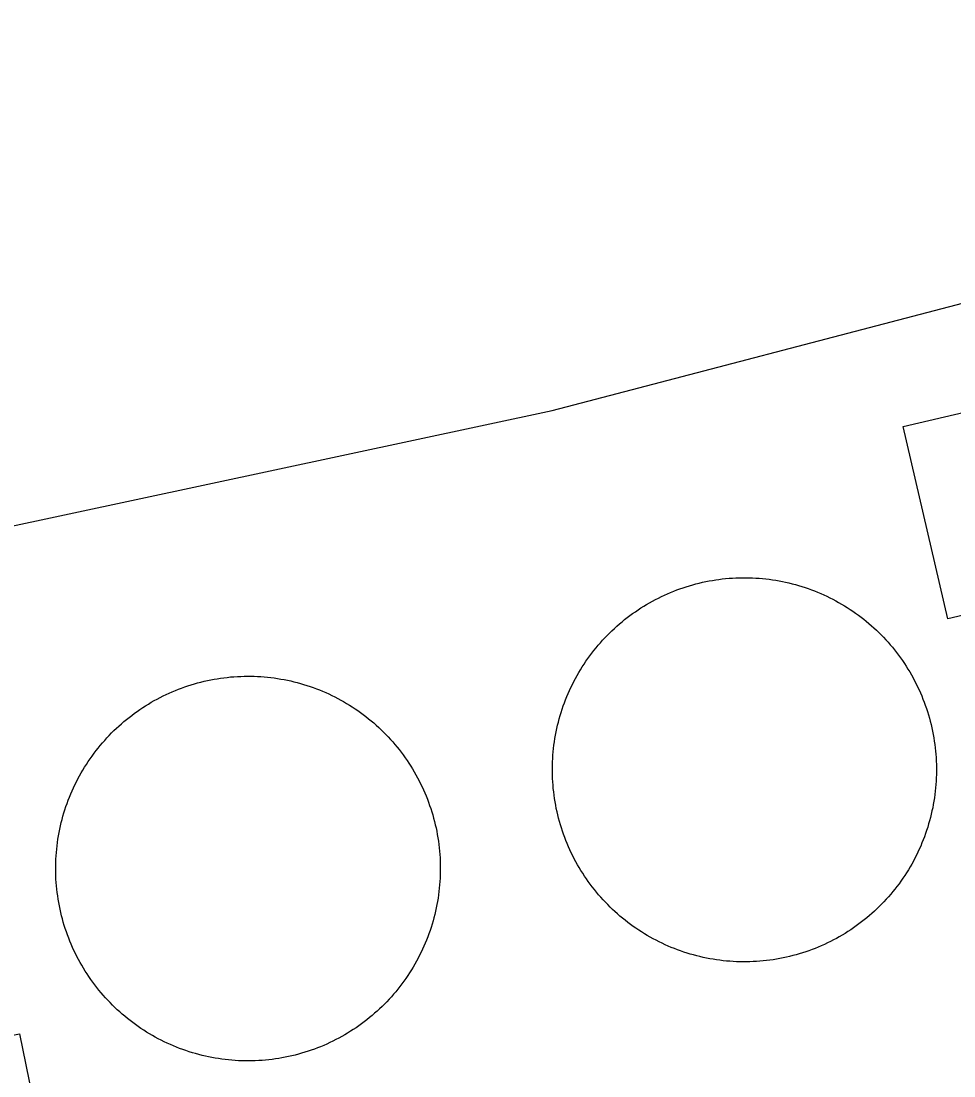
# Model space of a CAD drawing. Extents: x 3477039 to 3515015, y 546746 to 572297.
# Drawn here: x 3492289.6 to 3492372.1, y 567748.7 to 567842 of the extents above; entities that cross this region are included whole.
import ezdxf

# ---------------------------------------------------------------- set-up
doc = ezdxf.new("R2010")
doc.units = 0
for name, color, linetype in [('V-BLDG-OTLN', 7, 'Continuous'), ('V-DOMW-TANK', 7, 'Continuous'), ('V-ROAD-CNTR', 7, 'Continuous'), ('V-UTIL-LINE', 7, 'Continuous')]:
    doc.layers.add(name, color=color, linetype=linetype)

msp = doc.modelspace()

# ---------------------------------------------------------------- linework, layer by layer
at = {"layer": 'V-BLDG-OTLN'}
for points in [[(3492389.92, 567811.37), (3492393.889, 567794.376), (3492371.57, 567789.164), (3492367.603, 567806.158)], [(3492289.455, 567752.457), (3492301.305, 567694.46), (3492274.417, 567688.965), (3492262.567, 567746.962)]]:
    msp.add_lwpolyline(points, close=True, dxfattribs=at)
at = {"layer": 'V-DOMW-TANK'}
for points in [[(3492337.272, 567780.603), (3492337.358, 567780.888), (3492337.448, 567781.168), (3492337.544, 567781.449), (3492337.645, 567781.727), (3492337.751, 567782.006), (3492337.862, 567782.28), (3492337.977, 567782.553), (3492338.097, 567782.825), (3492338.222, 567783.093), (3492338.351, 567783.36), (3492338.484, 567783.624), (3492338.624, 567783.886), (3492338.767, 567784.146), (3492338.915, 567784.402), (3492339.066, 567784.656), (3492339.226, 567784.908), (3492339.384, 567785.158), (3492339.549, 567785.403), (3492339.719, 567785.647), (3492339.893, 567785.887), (3492340.072, 567786.124), (3492340.254, 567786.358), (3492340.44, 567786.589), (3492340.629, 567786.817), (3492340.823, 567787.04), (3492341.022, 567787.261), (3492341.221, 567787.478), (3492341.429, 567787.689), (3492341.64, 567787.902), (3492341.851, 567788.107), (3492342.066, 567788.31), (3492342.288, 567788.51), (3492342.511, 567788.703), (3492342.738, 567788.895), (3492342.968, 567789.082), (3492343.201, 567789.266), (3492343.437, 567789.444), (3492343.676, 567789.618), (3492343.92, 567789.788), (3492344.164, 567789.958), (3492344.411, 567790.118), (3492344.663, 567790.276), (3492344.917, 567790.427), (3492345.173, 567790.577), (3492345.433, 567790.72), (3492345.693, 567790.861), (3492345.958, 567790.996), (3492346.224, 567791.126), (3492346.492, 567791.252), (3492346.765, 567791.373), (3492347.039, 567791.49), (3492347.311, 567791.601), (3492347.588, 567791.707), (3492347.866, 567791.81), (3492348.145, 567791.906), (3492348.427, 567791.998), (3492348.71, 567792.086), (3492348.995, 567792.168), (3492349.282, 567792.246), (3492349.57, 567792.317)], [(3492349.57, 567792.317), (3492349.859, 567792.385), (3492350.148, 567792.446), (3492350.439, 567792.504), (3492350.731, 567792.557), (3492351.024, 567792.604), (3492351.317, 567792.645), (3492351.61, 567792.682), (3492351.905, 567792.713), (3492352.202, 567792.739), (3492352.497, 567792.762), (3492352.794, 567792.776), (3492353.089, 567792.788), (3492353.386, 567792.793), (3492353.683, 567792.795), (3492353.978, 567792.788), (3492354.275, 567792.78), (3492354.571, 567792.764), (3492354.866, 567792.745), (3492355.161, 567792.719), (3492355.456, 567792.688), (3492355.751, 567792.653), (3492356.044, 567792.612), (3492356.337, 567792.567), (3492356.63, 567792.516), (3492356.921, 567792.463), (3492357.211, 567792.399), (3492357.5, 567792.332), (3492357.787, 567792.262), (3492358.074, 567792.186), (3492358.358, 567792.102), (3492358.643, 567792.018), (3492358.926, 567791.926), (3492359.206, 567791.83), (3492359.485, 567791.73), (3492359.761, 567791.625), (3492360.036, 567791.515), (3492360.31, 567791.398), (3492360.58, 567791.279), (3492360.849, 567791.154), (3492361.115, 567791.025), (3492361.379, 567790.89), (3492361.641, 567790.751), (3492361.901, 567790.607), (3492362.159, 567790.46), (3492362.413, 567790.308), (3492362.665, 567790.153), (3492362.913, 567789.991), (3492363.159, 567789.825), (3492363.402, 567789.655), (3492363.642, 567789.483), (3492363.88, 567789.305), (3492364.113, 567789.121), (3492364.345, 567788.936), (3492364.57, 567788.746), (3492364.797, 567788.551), (3492365.016, 567788.355), (3492365.233, 567788.152), (3492365.448, 567787.947), (3492365.657, 567787.738), (3492365.864, 567787.525), (3492366.067, 567787.308), (3492366.266, 567787.089), (3492366.46, 567786.866), (3492366.651, 567786.638), (3492366.839, 567786.407), (3492367.021, 567786.176), (3492367.199, 567785.938), (3492367.376, 567785.698), (3492367.546, 567785.457), (3492367.711, 567785.211), (3492367.873, 567784.963), (3492368.029, 567784.711), (3492368.185, 567784.457), (3492368.332, 567784.203), (3492368.479, 567783.943), (3492368.617, 567783.681), (3492368.752, 567783.417), (3492368.883, 567783.151), (3492369.008, 567782.882), (3492369.129, 567782.612), (3492369.245, 567782.34), (3492369.356, 567782.065), (3492369.465, 567781.789), (3492369.565, 567781.51), (3492369.663, 567781.23), (3492369.755, 567780.949), (3492369.841, 567780.664), (3492369.923, 567780.38), (3492370.001, 567780.093), (3492370.073, 567779.806), (3492370.14, 567779.517), (3492370.204, 567779.229), (3492370.261, 567778.936), (3492370.312, 567778.645), (3492370.36, 567778.352), (3492370.4, 567778.057), (3492370.437, 567777.764), (3492370.47, 567777.469), (3492370.497, 567777.175), (3492370.517, 567776.88)], [(3492303.513, 567782.931), (3492303.791, 567783.036), (3492304.07, 567783.136), (3492304.35, 567783.233), (3492304.635, 567783.323), (3492304.918, 567783.407), (3492305.204, 567783.484), (3492305.491, 567783.562), (3492305.78, 567783.636), (3492306.069, 567783.697), (3492306.36, 567783.759), (3492306.652, 567783.812), (3492306.945, 567783.863), (3492307.238, 567783.908), (3492307.533, 567783.947), (3492307.828, 567783.982), (3492308.123, 567784.013), (3492308.418, 567784.035), (3492308.715, 567784.056), (3492309.012, 567784.07), (3492309.309, 567784.078), (3492309.606, 567784.08), (3492309.903, 567784.08), (3492310.2, 567784.072), (3492310.496, 567784.062), (3492310.791, 567784.044), (3492311.088, 567784.021), (3492311.383, 567783.994), (3492311.678, 567783.962), (3492311.973, 567783.925), (3492312.268, 567783.882), (3492312.561, 567783.833), (3492312.852, 567783.779), (3492313.143, 567783.722), (3492313.433, 567783.659), (3492313.722, 567783.591), (3492314.009, 567783.517), (3492314.296, 567783.437), (3492314.58, 567783.355), (3492314.865, 567783.267), (3492315.145, 567783.173), (3492315.426, 567783.075), (3492315.705, 567782.972), (3492315.981, 567782.864), (3492316.255, 567782.751), (3492316.528, 567782.635), (3492316.8, 567782.512), (3492317.069, 567782.385), (3492317.333, 567782.254), (3492317.597, 567782.118), (3492317.859, 567781.977), (3492318.117, 567781.832), (3492318.373, 567781.682), (3492318.627, 567781.527), (3492318.879, 567781.367), (3492319.127, 567781.205), (3492319.373, 567781.039), (3492319.614, 567780.867), (3492319.854, 567780.691), (3492320.089, 567780.511), (3492320.323, 567780.326), (3492320.552, 567780.138), (3492320.777, 567779.948), (3492321.001, 567779.751), (3492321.222, 567779.548), (3492321.437, 567779.347), (3492321.65, 567779.141), (3492321.859, 567778.93), (3492322.064, 567778.713), (3492322.264, 567778.496), (3492322.461, 567778.274), (3492322.655, 567778.049), (3492322.844, 567777.822), (3492323.03, 567777.59), (3492323.213, 567777.355), (3492323.391, 567777.117), (3492323.563, 567776.876), (3492323.731, 567776.632), (3492323.895, 567776.384), (3492324.056, 567776.134), (3492324.212, 567775.88), (3492324.363, 567775.626), (3492324.511, 567775.368), (3492324.652, 567775.108), (3492324.789, 567774.846), (3492324.925, 567774.58), (3492325.054, 567774.313), (3492325.177, 567774.043), (3492325.295, 567773.771), (3492325.41, 567773.498), (3492325.521, 567773.222), (3492325.627, 567772.943), (3492325.725, 567772.665), (3492325.82, 567772.384), (3492325.91, 567772.102), (3492325.996, 567771.817), (3492326.076, 567771.53), (3492326.151, 567771.244), (3492326.221, 567770.955), (3492326.287, 567770.666), (3492326.346, 567770.375)], [(3492292.849, 567769.677), (3492292.898, 567769.972), (3492292.951, 567770.265), (3492293.009, 567770.555), (3492293.072, 567770.844), (3492293.14, 567771.133), (3492293.213, 567771.422), (3492293.293, 567771.708), (3492293.375, 567771.993), (3492293.463, 567772.276), (3492293.557, 567772.558), (3492293.656, 567772.841), (3492293.758, 567773.115), (3492293.869, 567773.394), (3492293.979, 567773.668), (3492294.096, 567773.941), (3492294.219, 567774.213), (3492294.346, 567774.481), (3492294.477, 567774.746), (3492294.614, 567775.01), (3492294.756, 567775.27), (3492294.901, 567775.53), (3492295.05, 567775.786), (3492295.204, 567776.038), (3492295.364, 567776.29), (3492295.526, 567776.536), (3492295.694, 567776.783), (3492295.864, 567777.025), (3492296.042, 567777.265), (3492296.224, 567777.5), (3492296.406, 567777.734), (3492296.593, 567777.963), (3492296.785, 567778.19), (3492296.982, 567778.412), (3492297.182, 567778.633), (3492297.387, 567778.848), (3492297.592, 567779.061), (3492297.805, 567779.27), (3492298.018, 567779.474), (3492298.237, 567779.675), (3492298.46, 567779.872), (3492298.684, 567780.066), (3492298.913, 567780.257), (3492299.146, 567780.441), (3492299.378, 567780.621), (3492299.618, 567780.8), (3492299.857, 567780.974), (3492300.103, 567781.142), (3492300.349, 567781.307), (3492300.599, 567781.467), (3492300.852, 567781.623), (3492301.106, 567781.774), (3492301.364, 567781.922), (3492301.625, 567782.065), (3492301.887, 567782.204), (3492302.153, 567782.336), (3492302.421, 567782.465), (3492302.692, 567782.587), (3492302.964, 567782.708), (3492303.236, 567782.823), (3492303.513, 567782.931)], [(3492351.676, 567758.931), (3492351.381, 567758.966), (3492351.088, 567759.007), (3492350.793, 567759.054), (3492350.502, 567759.105), (3492350.211, 567759.16), (3492349.92, 567759.222), (3492349.63, 567759.287), (3492349.345, 567759.359), (3492349.058, 567759.435), (3492348.772, 567759.517), (3492348.489, 567759.603), (3492348.206, 567759.693), (3492347.926, 567759.789), (3492347.647, 567759.889), (3492347.371, 567759.996), (3492347.098, 567760.104), (3492346.822, 567760.221), (3492346.552, 567760.342), (3492346.283, 567760.467), (3492346.015, 567760.596), (3492345.751, 567760.729), (3492345.489, 567760.868), (3492345.231, 567761.012), (3492344.973, 567761.159), (3492344.719, 567761.311), (3492344.467, 567761.468), (3492344.219, 567761.626), (3492343.971, 567761.794), (3492343.729, 567761.964), (3492343.49, 567762.138), (3492343.252, 567762.316), (3492343.017, 567762.499), (3492342.787, 567762.683), (3492342.56, 567762.873), (3492342.335, 567763.068), (3492342.118, 567763.269), (3492341.896, 567763.467), (3492341.683, 567763.674), (3492341.475, 567763.883), (3492341.268, 567764.096), (3492341.065, 567764.309), (3492340.866, 567764.532), (3492340.672, 567764.755), (3492340.479, 567764.981), (3492340.293, 567765.212), (3492340.111, 567765.446), (3492339.932, 567765.681), (3492339.756, 567765.923), (3492339.586, 567766.162), (3492339.42, 567766.408), (3492339.259, 567766.658), (3492339.101, 567766.908), (3492338.947, 567767.162), (3492338.798, 567767.418), (3492338.654, 567767.678), (3492338.515, 567767.938), (3492338.38, 567768.202), (3492338.249, 567768.468), (3492338.124, 567768.737), (3492338.003, 567769.007), (3492337.886, 567769.282), (3492337.774, 567769.556), (3492337.667, 567769.832), (3492337.565, 567770.111), (3492337.469, 567770.39), (3492337.376, 567770.672), (3492337.288, 567770.955), (3492337.207, 567771.239), (3492337.131, 567771.526), (3492337.057, 567771.813), (3492336.989, 567772.102), (3492336.926, 567772.39), (3492336.871, 567772.683), (3492336.819, 567772.974), (3492336.772, 567773.267), (3492336.729, 567773.562), (3492336.695, 567773.855), (3492336.662, 567774.15), (3492336.635, 567774.445), (3492336.615, 567774.742), (3492336.598, 567775.036), (3492336.588, 567775.333), (3492336.582, 567775.63), (3492336.582, 567775.925), (3492336.586, 567776.222), (3492336.596, 567776.519), (3492336.611, 567776.814), (3492336.631, 567777.111), (3492336.656, 567777.406), (3492336.686, 567777.699), (3492336.721, 567777.996), (3492336.762, 567778.289), (3492336.807, 567778.582), (3492336.86, 567778.874), (3492336.916, 567779.165), (3492336.977, 567779.454), (3492337.043, 567779.743), (3492337.114, 567780.032), (3492337.19, 567780.318), (3492337.272, 567780.603)], [(3492370.517, 567776.88), (3492370.534, 567776.583), (3492370.544, 567776.288), (3492370.55, 567775.991), (3492370.55, 567775.694), (3492370.546, 567775.397), (3492370.534, 567775.102), (3492370.521, 567774.805), (3492370.501, 567774.508), (3492370.474, 567774.215), (3492370.448, 567773.92), (3492370.409, 567773.625), (3492370.37, 567773.33), (3492370.323, 567773.038), (3492370.271, 567772.747), (3492370.216, 567772.456), (3492370.155, 567772.165), (3492370.087, 567771.876), (3492370.018, 567771.586), (3492369.942, 567771.303), (3492369.86, 567771.016), (3492369.774, 567770.734), (3492369.684, 567770.451), (3492369.587, 567770.17), (3492369.487, 567769.892), (3492369.381, 567769.615), (3492369.27, 567769.341), (3492369.155, 567769.067), (3492369.034, 567768.796), (3492368.91, 567768.528), (3492368.781, 567768.26), (3492368.645, 567767.995), (3492368.506, 567767.733), (3492368.365, 567767.475), (3492368.217, 567767.217), (3492368.064, 567766.963), (3492367.908, 567766.711), (3492367.746, 567766.464), (3492367.584, 567766.216), (3492367.412, 567765.974), (3492367.238, 567765.732), (3492367.06, 567765.497), (3492366.878, 567765.261), (3492366.692, 567765.032), (3492366.501, 567764.805), (3492366.309, 567764.581), (3492366.11, 567764.36), (3492365.909, 567764.141), (3492365.702, 567763.928), (3492365.493, 567763.719), (3492365.28, 567763.512), (3492365.063, 567763.31), (3492364.844, 567763.111), (3492364.621, 567762.916), (3492364.394, 567762.724), (3492364.164, 567762.537), (3492363.931, 567762.355), (3492363.695, 567762.177), (3492363.456, 567762.001), (3492363.212, 567761.831), (3492362.966, 567761.665), (3492362.718, 567761.503), (3492362.469, 567761.346), (3492362.217, 567761.192), (3492361.957, 567761.042), (3492361.699, 567760.899), (3492361.436, 567760.76), (3492361.17, 567760.625), (3492360.906, 567760.496), (3492360.638, 567760.369), (3492360.365, 567760.248), (3492360.095, 567760.131), (3492359.821, 567760.018), (3492359.544, 567759.912), (3492359.266, 567759.81), (3492358.985, 567759.713), (3492358.704, 567759.621), (3492358.42, 567759.533), (3492358.135, 567759.449), (3492357.85, 567759.375), (3492357.562, 567759.3), (3492357.273, 567759.234), (3492356.984, 567759.173), (3492356.693, 567759.115), (3492356.402, 567759.064), (3492356.107, 567759.017), (3492355.815, 567758.976), (3492355.52, 567758.939), (3492355.225, 567758.906), (3492354.93, 567758.88), (3492354.635, 567758.859), (3492354.338, 567758.843), (3492354.043, 567758.833), (3492353.748, 567758.827), (3492353.447, 567758.827), (3492353.152, 567758.831), (3492352.857, 567758.841), (3492352.56, 567758.855), (3492352.265, 567758.876), (3492351.971, 567758.9), (3492351.676, 567758.931)], [(3492326.346, 567770.375), (3492326.399, 567770.082), (3492326.452, 567769.792), (3492326.498, 567769.497), (3492326.536, 567769.204), (3492326.571, 567768.909), (3492326.6, 567768.614), (3492326.624, 567768.317), (3492326.643, 567768.02), (3492326.657, 567767.725), (3492326.665, 567767.428), (3492326.667, 567767.131), (3492326.667, 567766.834), (3492326.661, 567766.537), (3492326.649, 567766.24), (3492326.633, 567765.945), (3492326.608, 567765.648), (3492326.581, 567765.353), (3492326.549, 567765.059), (3492326.512, 567764.764), (3492326.469, 567764.469), (3492326.42, 567764.176), (3492326.366, 567763.885), (3492326.309, 567763.594), (3492326.246, 567763.303), (3492326.178, 567763.015), (3492326.104, 567762.728), (3492326.024, 567762.441), (3492325.943, 567762.157), (3492325.854, 567761.872), (3492325.76, 567761.591), (3492325.662, 567761.311), (3492325.56, 567761.032), (3492325.451, 567760.756), (3492325.338, 567760.481), (3492325.222, 567760.209), (3492325.099, 567759.939), (3492324.972, 567759.67), (3492324.841, 567759.404), (3492324.703, 567759.14), (3492324.562, 567758.878), (3492324.417, 567758.62), (3492324.267, 567758.364), (3492324.114, 567758.11), (3492323.954, 567757.86), (3492323.792, 567757.61), (3492323.624, 567757.366), (3492323.452, 567757.123), (3492323.276, 567756.887), (3492323.096, 567756.645), (3492322.914, 567756.416), (3492322.725, 567756.187), (3492322.533, 567755.959), (3492322.336, 567755.736), (3492322.135, 567755.517), (3492321.933, 567755.3), (3492321.726, 567755.089), (3492321.515, 567754.88), (3492321.3, 567754.675), (3492321.081, 567754.472), (3492320.859, 567754.276), (3492320.634, 567754.081), (3492320.409, 567753.893), (3492320.173, 567753.707), (3492319.94, 567753.526), (3492319.7, 567753.348), (3492319.461, 567753.176), (3492319.213, 567753.006), (3492318.969, 567752.842), (3492318.719, 567752.683), (3492318.465, 567752.525), (3492318.211, 567752.373), (3492317.953, 567752.228), (3492317.695, 567752.087), (3492317.429, 567751.947), (3492317.165, 567751.814), (3492316.896, 567751.685), (3492316.626, 567751.56), (3492316.356, 567751.441), (3492316.081, 567751.327), (3492315.805, 567751.216), (3492315.526, 567751.112), (3492315.25, 567751.009), (3492314.967, 567750.917), (3492314.685, 567750.827), (3492314.4, 567750.741), (3492314.113, 567750.661), (3492313.827, 567750.585), (3492313.538, 567750.516), (3492313.249, 567750.45), (3492312.958, 567750.391), (3492312.665, 567750.336), (3492312.372, 567750.286), (3492312.08, 567750.241), (3492311.785, 567750.2), (3492311.49, 567750.166), (3492311.195, 567750.137), (3492310.9, 567750.112), (3492310.603, 567750.094), (3492310.306, 567750.08), (3492310.009, 567750.071)], [(3492310.009, 567750.071), (3492309.712, 567750.067), (3492309.415, 567750.069), (3492309.118, 567750.075), (3492308.823, 567750.088), (3492308.526, 567750.104), (3492308.229, 567750.127), (3492307.934, 567750.155), (3492307.64, 567750.186), (3492307.345, 567750.225), (3492307.052, 567750.268), (3492306.759, 567750.315), (3492306.466, 567750.368), (3492306.175, 567750.428), (3492305.886, 567750.491), (3492305.596, 567750.559), (3492305.309, 567750.632), (3492305.022, 567750.71), (3492304.738, 567750.794), (3492304.455, 567750.882), (3492304.172, 567750.974), (3492303.892, 567751.073), (3492303.613, 567751.177), (3492303.337, 567751.284), (3492303.062, 567751.396), (3492302.79, 567751.515), (3492302.52, 567751.636), (3492302.251, 567751.763), (3492301.985, 567751.896), (3492301.721, 567752.031), (3492301.459, 567752.173), (3492301.201, 567752.318), (3492300.945, 567752.467), (3492300.691, 567752.623), (3492300.439, 567752.781), (3492300.191, 567752.943), (3492299.945, 567753.111), (3492299.704, 567753.283), (3492299.464, 567753.459), (3492299.228, 567753.637), (3492298.995, 567753.821), (3492298.766, 567754.01), (3492298.54, 567754.2), (3492298.317, 567754.397), (3492298.098, 567754.597), (3492297.881, 567754.8), (3492297.668, 567755.009), (3492297.459, 567755.22), (3492297.254, 567755.435), (3492297.053, 567755.652), (3492296.857, 567755.873), (3492296.662, 567756.099), (3492296.474, 567756.328), (3492296.287, 567756.559), (3492296.105, 567756.795), (3492295.929, 567757.032), (3492295.755, 567757.272), (3492295.587, 567757.518), (3492295.421, 567757.764), (3492295.261, 567758.013), (3492295.106, 567758.267), (3492294.954, 567758.521), (3492294.807, 567758.779), (3492294.665, 567759.04), (3492294.526, 567759.304), (3492294.393, 567759.568), (3492294.264, 567759.836), (3492294.141, 567760.104), (3492294.022, 567760.377), (3492293.908, 567760.651), (3492293.797, 567760.926), (3492293.693, 567761.204), (3492293.592, 567761.485), (3492293.498, 567761.765), (3492293.408, 567762.048), (3492293.322, 567762.333), (3492293.242, 567762.617), (3492293.166, 567762.904), (3492293.097, 567763.193), (3492293.033, 567763.484), (3492292.974, 567763.772), (3492292.916, 567764.065), (3492292.865, 567764.358), (3492292.824, 567764.651), (3492292.781, 567764.946), (3492292.746, 567765.241), (3492292.718, 567765.536), (3492292.693, 567765.831), (3492292.673, 567766.128), (3492292.66, 567766.425), (3492292.652, 567766.722), (3492292.648, 567767.019), (3492292.65, 567767.315), (3492292.656, 567767.61), (3492292.669, 567767.907), (3492292.685, 567768.204), (3492292.708, 567768.501), (3492292.736, 567768.796), (3492292.769, 567769.091), (3492292.806, 567769.386), (3492292.849, 567769.677)]]:
    msp.add_lwpolyline(points, dxfattribs=at)
at = {"layer": 'V-ROAD-CNTR'}
msp.add_spline([(3493000.04, 566579.942), (3492996.108, 566622.054), (3492989.192, 566722.222), (3492984.25, 566844.905), (3492980.646, 566953.259), (3492975.904, 567048.154), (3492957.069, 567118.801), (3492914.038, 567185.012), (3492892.991, 567238.741), (3492889.412, 567288.82), (3492887.176, 567347.489), (3492875.492, 567416.244), (3492810.705, 567535.667), (3492779.336, 567672.108), (3492739.402, 567901.575), (3492708.499, 568055.835), (3492674.144, 568199.464), (3492666.892, 568284.499), (3492665.504, 568317.358), (3492670.971, 568366.844), (3492688.811, 568383.203), (3492684.998, 568415.716), (3492676.119, 568458.499), (3492655.456, 568583.932), (3492629.808, 568700.377), (3492601.525, 568815.733), (3492587.56, 568932.671), (3492578.256, 568956.662), (3492546.874, 569012.636), (3492486.898, 569024), (3492420.765, 569019.498), (3492376.84, 568985.699), (3492366.471, 568942.59), (3492322.34, 568913.659), (3492305.532, 568884.42), (3492308.097, 568835.274), (3492309.87, 568804.869), (3492301.914, 568745.037), (3492245.288, 568717.53), (3492209.872, 568701.647), (3492159.245, 568699.507)], degree=3, dxfattribs=at)
at = {"layer": 'V-UTIL-LINE'}
for p, q in [((3492336.557, 567807.573), (3492415.198, 567828.143)), ((3492221.558, 567782.989), (3492336.557, 567807.573))]:
    msp.add_line(p, q, dxfattribs=at)

doc.saveas('drawing.dxf')
